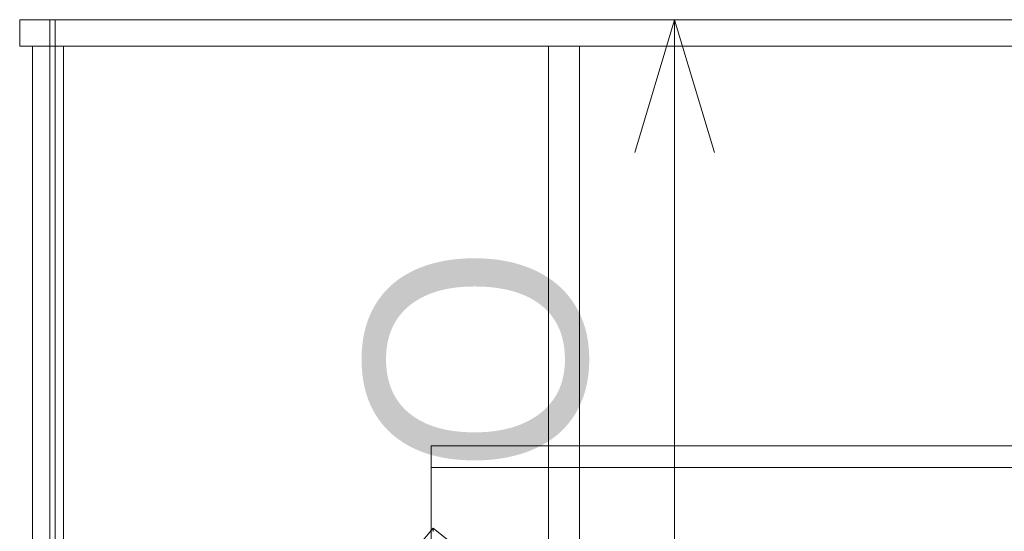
# Model space of a CAD drawing. Header units: millimetres. Extents: x -2233 to 61924, y -68080 to 6847.
# Tile 278 of 656: x -1765 to -652, y -32278 to -31700. Entities that reach past the tile are written whole.
import ezdxf

# ---------------------------------------------------------------- set-up
doc = ezdxf.new("R2010")
doc.units = ezdxf.units.MM
for name, color, linetype, lineweight in [('COTAS_O', 1, 'Continuous', 0), ('frontal_C03', 7, 'Continuous', 0), ('frontal_tolva', 7, 'Continuous', 0)]:
    doc.layers.add(name, color=color, linetype=linetype, lineweight=lineweight)
doc.dimstyles.new('R19_100', dxfattribs={"dimtxt": 250, "dimasz": 150, "dimexe": 150, "dimexo": 80, "dimgap": 100, "dimtad": 1, "dimtih": 1, "dimtoh": 1, "dimdsep": 46, "dimcen": 0.09, "dimadec": 0, "dimazin": 0, "dimtfac": 1, "dimtdec": 4, "dimtofl": 0, "dimtmove": 0, "dimatfit": 3, "dimfxl": 1, "dimtolj": 1, "dimtzin": 0, "dimarcsym": 0})

# ---------------------------------------------------------------- blocks, each defined once
blk = doc.blocks.new('DIM_R28_51')
at = {"layer": 'COTAS_O'}
for p, q in [((-1725, -31700), (-1025, -31700)), ((-1025, -31700), (-1070, -31850)), ((-1025, -34400), (-1025, -31700)), ((-1025, -31700), (-980, -31850)), ((-1025, -34400), (-1070, -34250)), ((-1025, -34400), (-980, -34250)), ((-1725, -34400), (-1025, -34400))]:
    blk.add_line(p, q, dxfattribs=at)
blk.add_text('2700 O', height=250, rotation=90, dxfattribs=at).set_placement((-1125, -33050))

msp = doc.modelspace()

# ---------------------------------------------------------------- linework, layer by layer
at = {"layer": 'frontal_C03'}
for p, q in [((-1300, -32306.935), (-1300, -32181.172)), ((-1300, -32181.172), (1300, -32181.172)), ((-1300, -32205.534), (-1300, -32181.172)), ((1300, -32205.534), (-1300, -32205.534)), ((-1300, -32205.534), (-1300, -32331.296)), ((-1487.71, -32498.309), (-1297.71, -32274.184)), ((-1297.71, -32277.777), (-1297.71, -32274.184)), ((-1297.71, -32274.184), (-1282.29, -32286.596))]:
    msp.add_line(p, q, dxfattribs=at)
at = {"layer": 'frontal_tolva'}
for p, q in [((-1765, -31700), (-1725, -31700)), ((-1765, -31730), (-1765, -31700)), ((-1731, -32700), (-1731, -31700)), ((-1725, -31700), (-1731, -31700)), ((-1725, -31700), (1725, -31700)), ((-1725, -32700), (-1725, -31700)), ((-1725, -31730), (-1725, -31700)), ((-1765, -31730), (-1725, -31730)), ((-1750.5, -32700), (-1750.5, -31730)), ((-1750.5, -31730), (-1715.5, -31730)), ((-1725, -31730), (1725, -31730)), ((-1715.5, -32700), (-1715.5, -31730)), ((-1167.5, -32700), (-1167.5, -31730)), ((-1167.5, -31730), (-1132.5, -31730)), ((-1132.5, -32700), (-1132.5, -31730))]:
    msp.add_line(p, q, dxfattribs=at)

# ---------------------------------------------------------------- dimensions: what is measured, and where the dimension line sits
at = {"layer": 'COTAS_O'}
dim = msp.add_aligned_dim(p1=(-1725, -34400), p2=(-1725, -31700), distance=-700, text='<> O', dimstyle='R19_100', dxfattribs=at)
dim.commit()
dim.dimension.update_dxf_attribs({"geometry": 'DIM_R28_51', "text_midpoint": (-1025, -33050)})

doc.saveas('drawing.dxf')
